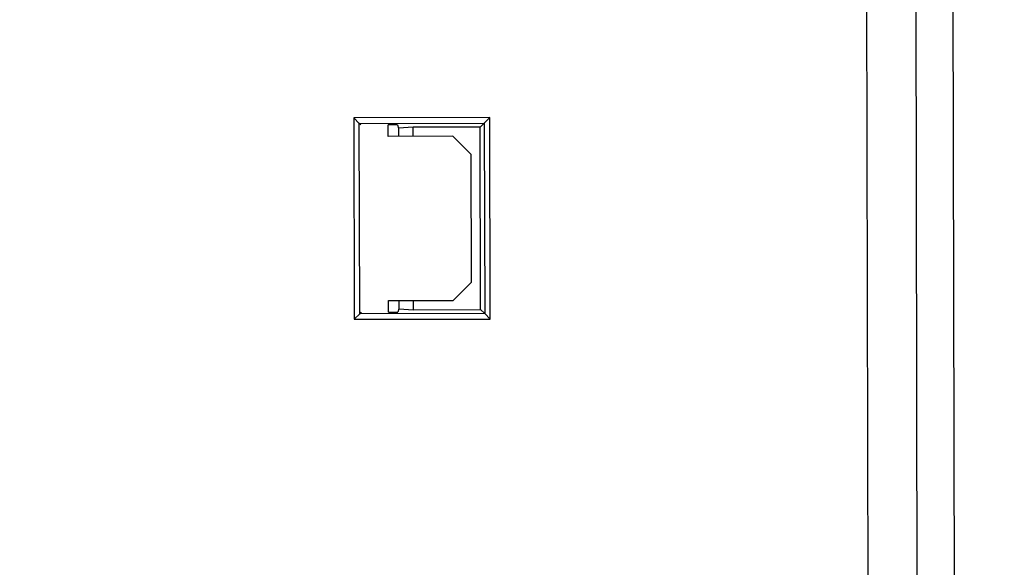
# Model space of a CAD drawing. Header units: millimetres. Extents: x 40090 to 187415, y -53271 to 40260.
# Tile 330 of 406: x 143168 to 143222, y 14428 to 14458. Entities that reach past the tile are written whole.
import ezdxf

# ---------------------------------------------------------------- set-up
doc = ezdxf.new("R2010")
doc.units = ezdxf.units.MM
doc.layers.add('AVM_projektor', color=6, linetype='Continuous')
doc.layers.add('AVM_sp_230VAC', color=170, linetype='Continuous')
doc.styles.add('AVM', font='arial.ttf')
doc.dimstyles.new('AVM-1_50', dxfattribs={"dimscale": 40, "dimtxt": 2.5, "dimasz": 2.5, "dimexe": 1.25, "dimexo": 0.625, "dimtad": 1, "dimdec": 0, "dimrnd": 1, "dimtxsty": 'AVM', "dimcen": 2.5, "dimclrd": 256, "dimclre": 256, "dimclrt": 256, "dimadec": 0, "dimazin": 0, "dimtfac": 1, "dimtdec": 0, "dimtmove": 0, "dimatfit": 3, "dimfxl": 0, "dimarcsym": 0})

# ---------------------------------------------------------------- blocks, each defined once
blk = doc.blocks.new('PT-FW430-bottom')
for p, q in [((-165.321, 61.4), (-165.021, 61.1)), ((-165.321, 61.4), (-154.279, 61.4)), ((-165.321, 53.946), (-165.321, 61.4)), ((-164.931, 61.01), (-165.021, 61.1)), ((-165.021, 61.1), (-165.021, 54.246)), ((-154.579, 61.1), (-165.021, 61.1)), ((-154.669, 61.01), (-154.579, 61.1)), ((-154.279, 61.4), (-154.579, 61.1)), ((-154.579, 54.246), (-154.579, 61.1)), ((-154.279, 61.4), (-154.279, 53.946)), ((-164.3, 59.517), (-164.931, 59.517)), ((-164.93, 59.01), (-164.93, 59.517)), ((-164.3, 55.967), (-164.3, 59.517)), ((-155.3, 59.517), (-155.3, 55.967)), ((-154.669, 59.517), (-155.3, 59.517)), ((-154.67, 59.517), (-154.67, 59.01)), ((-164.93, 59.01), (-164.757, 58.953)), ((-164.8, 58.153), (-164.757, 58.953)), ((-164.757, 58.953), (-164.3, 58.953)), ((-155.3, 58.953), (-154.843, 58.953)), ((-154.843, 58.953), (-154.67, 59.01)), ((-154.843, 58.953), (-154.8, 58.153)), ((-164.3, 58.153), (-164.8, 58.153)), ((-164.8, 54.467), (-164.8, 58.153)), ((-154.8, 58.153), (-155.3, 58.153)), ((-154.8, 58.153), (-154.8, 54.467)), ((-163.3, 54.967), (-164.3, 55.967)), ((-155.3, 55.967), (-156.3, 54.967)), ((-156.3, 54.967), (-163.3, 54.967)), ((-165.021, 54.246), (-165.321, 53.946)), ((-164.8, 54.467), (-165.021, 54.246)), ((-165.021, 54.246), (-154.579, 54.246)), ((-154.8, 54.467), (-164.8, 54.467)), ((-154.8, 54.467), (-154.579, 54.246)), ((-154.579, 54.246), (-154.279, 53.946)), ((-154.279, 53.946), (-165.321, 53.946)), ((-200.483, 33.278), (16.887, 33.278)), ((17.425, 30.559), (-200.483, 30.559)), ((-135.907, 28.522), (-197.929, 28.522))]:
    blk.add_line(p, q)

msp = doc.modelspace()

# ---------------------------------------------------------------- block references
at = {"layer": 'AVM_projektor', "xscale": -1, "rotation": 90.11045350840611}
msp.add_blockref('PT-FW430-bottom', (143248.339, 14287.489), dxfattribs=at)

# ---------------------------------------------------------------- leaders
at = {"layer": 'AVM_sp_230VAC', "annotation_type": 0, "has_hookline": 1, "hookline_direction": 0, "text_width": 3632.333}
for points in [[(138090.085, 19236.034), (140699.942, 11086.442), (140799.942, 11086.442)], [(138090.085, 14949.608), (139688.712, 8001.544), (139788.712, 8001.544)]]:
    msp.add_leader(points, dimstyle='AVM-1_50', override={"dimgap": 0.625, "dimtad": 0}, dxfattribs=at)

doc.saveas('drawing.dxf')
